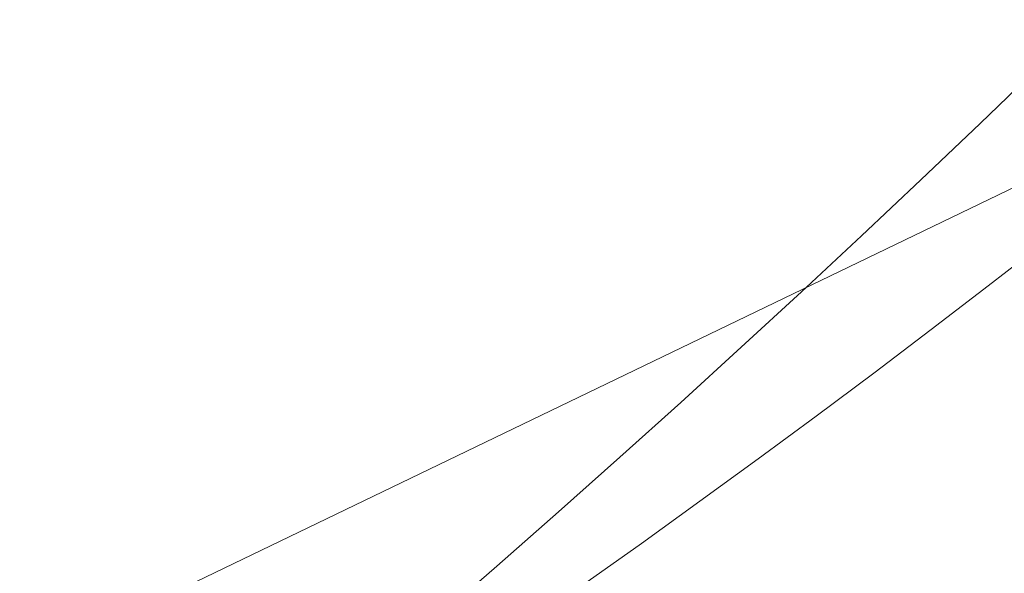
# Model space of a CAD drawing. Header units: metres. Extents: x 163628 to 167676, y 402708 to 405373.
# Tile 491 of 656: x 166391.019 to 166391.264, y 404377.613 to 404377.751. Entities that reach past the tile are written whole.
import ezdxf

# ---------------------------------------------------------------- set-up
doc = ezdxf.new("R2010")
doc.units = ezdxf.units.M
doc.linetypes.add('X-CA190022.004-UO-DWM_Snelfietsroute$0$VH-OPSLUITBAND_80X200', pattern=[14, 8, -2, 2, -2])
doc.layers.add('X-CA190022.004-UO-ARC_Arcering$0$N-WE-VH-VERHARDING_TEGEL-A-200 60MM TEGEL', color=252, linetype='Continuous', lineweight=18, transparency=0.5)
for name, color, linetype, lineweight in [('X-CA190022.004-UO-BGT_Ondergrond$0$GE_317_WGDVoetpad_Vlak_GEM', 253, 'Continuous', 9), ('X-CA190022.004-UO-BGT_Ondergrond$0$GE_401_OTDErf_Vlak_GEM', 253, 'Continuous', 9), ('X-CA190022.004-UO-DWM_Snelfietsroute$0$N-WE-VH-KANTOPSLUITING_ACHTERKANTBAND-G', 7, 'Continuous', 18), ('X-CA190022.004-UO-DWM_Snelfietsroute$0$N-WE-VH-KANTOPSLUITING_OPSLUITBAND_80X200-G', 7, 'X-CA190022.004-UO-DWM_Snelfietsroute$0$VH-OPSLUITBAND_80X200', 18), ('X-CA190022.004-UO-KAD_Percelen$0$B-WE-KG-GRENS_PERCEEL-GV', 150, 'Continuous', 9)]:
    doc.layers.add(name, color=color, linetype=linetype, lineweight=lineweight)

msp = doc.modelspace()

# ---------------------------------------------------------------- hatches: boundary and pattern name
at = {"layer": 'X-CA190022.004-UO-ARC_Arcering$0$N-WE-VH-VERHARDING_TEGEL-A-200 60MM TEGEL', "ltscale": 0.5}
h = msp.add_hatch(color=256, dxfattribs=at)
h.dxf.hatch_style = 1
edge = h.paths.add_edge_path()
edge.add_line((166394.7566, 404382.89365), (166395.02221, 404383.03362))
edge.add_line((166395.02221, 404383.03362), (166394.77736, 404383.54366))
edge.add_line((166394.77736, 404383.54366), (166393.16, 404382.698))
edge.add_line((166393.16, 404382.698), (166392.2871, 404384.47662))
edge.add_line((166392.2871, 404384.47662), (166390.93477, 404383.88193))
edge.add_line((166390.93477, 404383.88193), (166392.17881, 404381.29769))
edge.add_arc((166389.47572, 404379.99643), 3, -64.34889, 25.70597, ccw=False)
edge.add_line((166390.77439, 404377.29209), (166386.86528, 404375.41488))
edge.add_line((166386.86528, 404375.41488), (166382.35805, 404373.25043))
edge.add_line((166382.35805, 404373.25043), (166378.86558, 404371.57328))
edge.add_line((166378.86558, 404371.57328), (166377.85082, 404371.08597))
edge.add_line((166377.85082, 404371.08597), (166373.34358, 404368.92152))
edge.add_line((166373.34358, 404368.92152), (166368.9529, 404366.81304))
edge.add_line((166368.9529, 404366.81304), (166369.59353, 404365.45669))
edge.add_line((166369.59353, 404365.45669), (166373.78513, 404367.46957))
edge.add_line((166373.78513, 404367.46957), (166378.29236, 404369.63402))
edge.add_line((166378.29236, 404369.63402), (166382.79959, 404371.79847))
edge.add_line((166382.79959, 404371.79847), (166387.30683, 404373.96292))
edge.add_line((166387.30683, 404373.96292), (166391.81406, 404376.12737))
edge.add_line((166391.81406, 404376.12737), (166392.78907, 404376.59559))
edge.add_arc((166390.7112, 404380.92253), 4.8, 295.65111, 368.80271)
edge.add_line((166395.45466, 404381.65709), (166395.15715, 404381.59566))
edge.add_arc((166390.3532, 404380.82401), 4.86553, 9.12531, 25.17395)

# ---------------------------------------------------------------- linework, layer by layer
at = {"layer": 'X-CA190022.004-UO-BGT_Ondergrond$0$GE_317_WGDVoetpad_Vlak_GEM'}
msp.add_arc((166388.756, 404380.33108), 3.61206, 304.04132, 25.32242, dxfattribs=at)
at = {"layer": 'X-CA190022.004-UO-BGT_Ondergrond$0$GE_401_OTDErf_Vlak_GEM', "extrusion": (0, 0, -1)}
msp.add_arc((-166388.756, 404380.33108), 3.61206, 154.67758, 235.95868, dxfattribs=at)
at = {"layer": 'X-CA190022.004-UO-DWM_Snelfietsroute$0$N-WE-VH-KANTOPSLUITING_ACHTERKANTBAND-G', "ltscale": 0.2, "flags": 128}
msp.add_lwpolyline([(166368.91827, 404366.88516), (166390.73975, 404377.36421, 0.414494), (166392.10673, 404381.26299), (166390.86269, 404383.84723)], format="xyb", dxfattribs=at)
at = {"layer": 'X-CA190022.004-UO-DWM_Snelfietsroute$0$N-WE-VH-KANTOPSLUITING_OPSLUITBAND_80X200-G', "ltscale": 0.2, "flags": 128}
msp.add_lwpolyline([(166368.9529, 404366.81304), (166390.77439, 404377.29209, 0.414494), (166392.17881, 404381.29769), (166390.93477, 404383.88193)], format="xyb", dxfattribs=at)
at = {"layer": 'X-CA190022.004-UO-KAD_Percelen$0$B-WE-KG-GRENS_PERCEEL-GV', "flags": 128}
for points in [[(166417.991, 404390.555), (166406.027, 404384.829), (166388.877, 404376.557), (166369.373, 404367.173), (166349.61, 404357.621)], [(166391.68, 404381.786), (166391.728, 404381.302), (166391.727, 404380.815), (166391.68, 404380.331), (166391.585, 404379.853), (166391.446, 404379.388), (166391.258, 404378.934), (166391.027, 404378.501), (166390.754, 404378.093), (166390.444, 404377.715), (166390.096, 404377.368), (166389.717, 404377.058), (166389.309, 404376.786), (166388.877, 404376.557), (166406.027, 404384.829)]]:
    msp.add_lwpolyline(points, dxfattribs=at)

doc.saveas('drawing.dxf')
